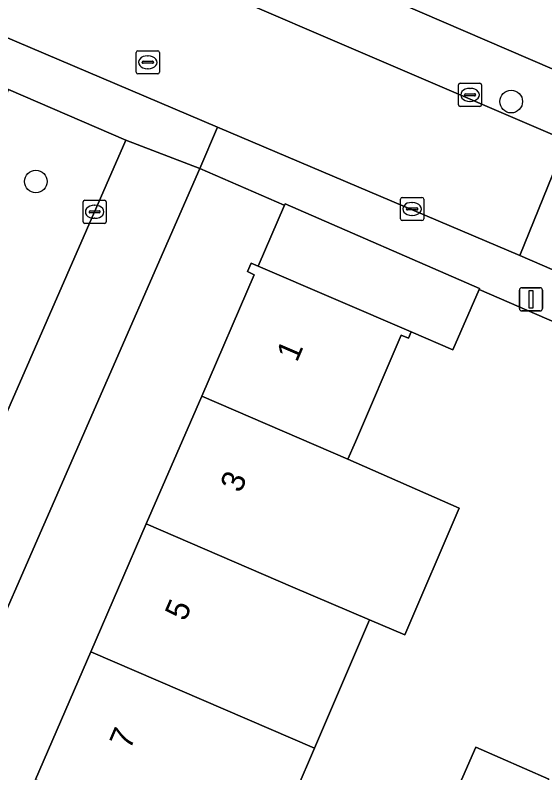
# Model space of a CAD drawing. Extents: x 162803 to 163818, y 381639 to 382475.
# Drawn here: x 163522.01 to 163544.84, y 381929.36 to 381962 of the extents above; entities that cross this region are included whole.
import ezdxf

# ---------------------------------------------------------------- set-up
doc = ezdxf.new("R2010")
doc.units = 0
for name, color, linetype in [('IMGEO_Boom', 7, 'Continuous'), ('IMGEO_Erf', 7, 'Continuous'), ('IMGEO_Groenvoorziening', 7, 'Continuous'), ('IMGEO_Kolk', 7, 'Continuous'), ('IMGEO_Lichtmast', 7, 'Continuous'), ('IMGEO_Pand', 7, 'Continuous'), ('IMGEO_Pand_nummerreeks', 7, 'Continuous'), ('IMGEO_Rijbaan_lokaal_open', 7, 'Continuous'), ('IMGEO_Rioolput', 7, 'Continuous'), ('IMGEO_Voetpad_open', 7, 'Continuous')]:
    doc.layers.add(name, color=color, linetype=linetype)

msp = doc.modelspace()

# ---------------------------------------------------------------- linework, layer by layer
at = {"layer": 'IMGEO_Boom'}
for centre in [(163543.387, 381958.278), (163522.901, 381954.834)]:
    msp.add_circle(centre, 0.489, dxfattribs=at)
at = {"layer": 'IMGEO_Erf'}
for points in [[(163525.143, 381968.318), (163563.294, 381951.874), (163567.332, 381950.133), (163579.386, 381944.696), (163598.299, 381988.562), (163574.605, 381998.877), (163574.726, 381999.168), (163572.79, 382000), (163568.352, 382001.907), (163565.322, 382003.212), (163559.222, 382005.84), (163556.19, 382007.146), (163540.344, 382013.972), (163537.36, 382015.258), (163531.29, 382017.873), (163528.208, 382019.2), (163513.067, 382025.723), (163511.569, 382026.368), (163500, 382031.394), (163492.31, 382034.735), (163485.44, 382037.757)], [(163522.883, 381929.076), (163525.272, 381934.58), (163527.661, 381940.085), (163530.049, 381945.589), (163532.317, 381950.815), (163532.027, 381950.96), (163532.188, 381951.317), (163532.476, 381951.193), (163533.617, 381953.811), (163533.603, 381953.817), (163529.964, 381955.392), (163519.243, 381930.932), (163500, 381886.09)], [(163552.042, 381945.837), (163541.999, 381950.184), (163540.872, 381947.587), (163539.074, 381948.359), (163538.956, 381948.084), (163538.644, 381948.219), (163536.671, 381943.625), (163536.348, 381942.873), (163541.147, 381940.768), (163538.804, 381935.31), (163537.28, 381935.957), (163534.904, 381930.425), (163532.536, 381924.913)], [(163540.74, 381927.908), (163541.867, 381930.47), (163545.005, 381929.09)]]:
    msp.add_lwpolyline(points, dxfattribs=at)
at = {"layer": 'IMGEO_Groenvoorziening'}
msp.add_lwpolyline([(163526.779, 381956.619), (163521.73, 381958.798), (163514.25, 381941.575), (163519.238, 381939.395)], close=True, dxfattribs=at)
at = {"layer": 'IMGEO_Kolk'}
for p, q in [((163541.112, 381958.139), (163541.112, 381958.991)), ((163541.187, 381959.065), (163542.039, 381959.065)), ((163542.113, 381958.991), (163542.113, 381958.139)), ((163541.6, 381958.845), (163541.625, 381958.845)), ((163541.371, 381958.559), (163541.371, 381958.571)), ((163541.809, 381958.522), (163541.411, 381958.522)), ((163541.414, 381958.608), (163541.812, 381958.608)), ((163541.855, 381958.571), (163541.855, 381958.559)), ((163542.039, 381958.065), (163541.187, 381958.065)), ((163541.623, 381958.285), (163541.598, 381958.285)), ((163538.615, 381953.226), (163538.615, 381954.078)), ((163538.69, 381954.152), (163539.542, 381954.152)), ((163539.616, 381954.078), (163539.616, 381953.226)), ((163524.936, 381953.103), (163524.936, 381953.955)), ((163525.011, 381954.029), (163525.863, 381954.029)), ((163525.424, 381953.809), (163525.449, 381953.809)), ((163525.937, 381953.955), (163525.937, 381953.103)), ((163539.103, 381953.932), (163539.128, 381953.932)), ((163525.195, 381953.523), (163525.195, 381953.535)), ((163525.633, 381953.486), (163525.235, 381953.486)), ((163525.238, 381953.572), (163525.636, 381953.572)), ((163525.679, 381953.535), (163525.679, 381953.523)), ((163538.874, 381953.646), (163538.874, 381953.658)), ((163539.312, 381953.609), (163538.914, 381953.609)), ((163538.917, 381953.695), (163539.315, 381953.695)), ((163539.358, 381953.658), (163539.358, 381953.646)), ((163525.447, 381953.249), (163525.422, 381953.249)), ((163539.542, 381953.152), (163538.69, 381953.152)), ((163539.126, 381953.372), (163539.101, 381953.372)), ((163525.863, 381953.029), (163525.011, 381953.029))]:
    msp.add_line(p, q, dxfattribs=at)
for points in [[(163541.112, 381958.139), (163541.112, 381958.991)], [(163541.187, 381959.065), (163542.039, 381959.065)], [(163542.113, 381958.991), (163542.113, 381958.139)], [(163542.039, 381958.065), (163541.187, 381958.065)], [(163538.615, 381953.226), (163538.615, 381954.078)], [(163538.69, 381954.152), (163539.542, 381954.152)], [(163539.616, 381954.078), (163539.616, 381953.226)], [(163524.936, 381953.103), (163524.936, 381953.955)], [(163525.011, 381954.029), (163525.863, 381954.029)], [(163525.937, 381953.955), (163525.937, 381953.103)], [(163539.542, 381953.152), (163538.69, 381953.152)], [(163525.863, 381953.029), (163525.011, 381953.029)]]:
    msp.add_lwpolyline(points, dxfattribs=at)
for centre, radius, start, end in [((163541.189, 381958.989), 0.0765, 91.552, 178.448), ((163541.189, 381958.989), 0.0765, 91.552, 178.448), ((163542.037, 381958.989), 0.0765, 1.552, 88.448), ((163542.037, 381958.989), 0.0765, 1.552, 88.448), ((163541.411, 381958.568), 0.0403, 85.8775, 175.7526), ((163541.408, 381958.558), 0.0366, 178.938, 274.7102), ((163541.812, 381958.565), 0.043, 264.8664, 352.4533), ((163541.816, 381958.57), 0.0386, 1.7309, 96.639), ((163541.189, 381958.141), 0.0765, 181.552, 268.448), ((163541.189, 381958.141), 0.0765, 181.552, 268.448), ((163542.037, 381958.141), 0.0765, 271.552, 358.448), ((163542.037, 381958.141), 0.0765, 271.552, 358.448), ((163538.692, 381954.076), 0.0765, 91.552, 178.448), ((163538.692, 381954.076), 0.0765, 91.552, 178.448), ((163539.54, 381954.076), 0.0765, 1.552, 88.448), ((163539.54, 381954.076), 0.0765, 1.552, 88.448), ((163525.013, 381953.953), 0.0765, 91.552, 178.448), ((163525.013, 381953.953), 0.0765, 91.552, 178.448), ((163525.861, 381953.953), 0.0765, 1.552, 88.448), ((163525.861, 381953.953), 0.0765, 1.552, 88.448), ((163525.235, 381953.532), 0.0403, 85.8775, 175.7526), ((163525.232, 381953.522), 0.0366, 178.938, 274.7102), ((163525.636, 381953.529), 0.043, 264.8664, 352.4533), ((163525.64, 381953.534), 0.0386, 1.7309, 96.639), ((163538.914, 381953.655), 0.0403, 85.8775, 175.7526), ((163538.911, 381953.645), 0.0366, 178.938, 274.7102), ((163539.315, 381953.652), 0.043, 264.8664, 352.4533), ((163539.319, 381953.657), 0.0386, 1.7309, 96.639), ((163525.013, 381953.105), 0.0765, 181.552, 268.448), ((163525.013, 381953.105), 0.0765, 181.552, 268.448), ((163525.861, 381953.105), 0.0765, 271.552, 358.448), ((163525.861, 381953.105), 0.0765, 271.552, 358.448), ((163538.692, 381953.228), 0.0765, 181.552, 268.448), ((163538.692, 381953.228), 0.0765, 181.552, 268.448), ((163539.54, 381953.228), 0.0765, 271.552, 358.448), ((163539.54, 381953.228), 0.0765, 271.552, 358.448)]:
    msp.add_arc(centre, radius, start, end, dxfattribs=at)
for centre, major_axis, ratio, start_param, end_param in [((163541.599, 381958.565), (-0.387, 0.002), 0.722429, 4.712389, 7.853982), ((163541.624, 381958.565), (-0.39, 0.002), 0.717154, 1.570796, 4.712389), ((163525.423, 381953.529), (-0.387, 0.002), 0.722429, 4.712389, 7.853982), ((163525.448, 381953.529), (-0.39, 0.002), 0.717154, 1.570796, 4.712389), ((163539.102, 381953.652), (-0.387, 0.002), 0.722429, 4.712389, 7.853982), ((163539.127, 381953.652), (-0.39, 0.002), 0.717154, 1.570796, 4.712389)]:
    msp.add_ellipse(centre, major_axis=major_axis, ratio=ratio, start_param=start_param, end_param=end_param, dxfattribs=at)
at = {"layer": 'IMGEO_Lichtmast'}
for p, q in [((163543.742, 381949.361), (163543.742, 381950.161)), ((163543.742, 381950.161), (163543.742, 381949.361)), ((163543.842, 381950.261), (163544.632, 381950.261)), ((163544.632, 381950.261), (163543.842, 381950.261)), ((163544.732, 381950.161), (163544.732, 381949.361)), ((163544.732, 381949.361), (163544.732, 381950.161)), ((163544.632, 381949.261), (163543.842, 381949.261)), ((163543.842, 381949.261), (163544.632, 381949.261))]:
    msp.add_line(p, q, dxfattribs=at)
msp.add_lwpolyline([(163544.162, 381950.136), (163544.312, 381950.136), (163544.312, 381949.386), (163544.162, 381949.386), (163544.162, 381950.136)], dxfattribs=at)
for centre, start, end in [((163543.842, 381950.161), 90, 180), ((163543.842, 381950.161), 90, 180), ((163544.632, 381950.161), 0, 90), ((163544.632, 381950.161), 360, 90), ((163543.842, 381949.361), 180, 270), ((163543.842, 381949.361), 180, 270), ((163544.632, 381949.361), 270, 0), ((163544.632, 381949.361), 270, 0)]:
    msp.add_arc(centre, 0.1, start, end, dxfattribs=at)
at = {"layer": 'IMGEO_Pand'}
for points in [[(163533.617, 381953.811), (163532.476, 381951.193), (163539.074, 381948.359), (163540.872, 381947.587), (163541.999, 381950.184), (163542.019, 381950.23), (163533.641, 381953.866)], [(163536.348, 381942.873), (163536.671, 381943.625), (163538.644, 381948.219), (163538.956, 381948.084), (163539.074, 381948.359), (163532.476, 381951.193), (163532.188, 381951.317), (163532.027, 381950.96), (163532.317, 381950.815), (163530.049, 381945.589)], [(163527.661, 381940.085), (163533.974, 381937.362), (163537.28, 381935.957), (163538.804, 381935.31), (163541.147, 381940.768), (163536.348, 381942.873), (163530.049, 381945.589)], [(163534.904, 381930.425), (163537.28, 381935.957), (163533.974, 381937.362), (163527.661, 381940.085), (163525.272, 381934.58)], [(163534.904, 381930.425), (163525.272, 381934.58), (163522.883, 381929.076), (163529.244, 381926.333), (163532.536, 381924.913)], [(163543.888, 381926.55), (163545.005, 381929.09), (163541.867, 381930.47), (163540.74, 381927.908)]]:
    msp.add_lwpolyline(points, close=True, dxfattribs=at)
at = {"layer": 'IMGEO_Rijbaan_lokaal_open'}
msp.add_lwpolyline([(163462.003, 381985.457), (163463.575, 381984.785), (163463.89, 381984.649), (163500, 381969.1), (163502.542, 381967.996), (163520.148, 381961.671), (163530.725, 381957.179), (163543.757, 381951.645), (163545.774, 381956.604), (163522.258, 381966.695), (163521.066, 381967.074), (163511.591, 381969.13), (163499.913, 381974.227)], dxfattribs=at)
msp.add_lwpolyline([(163548.246, 381955.556), (163545.774, 381956.604), (163543.757, 381951.645), (163546.117, 381950.626)], close=True, dxfattribs=at)
at = {"layer": 'IMGEO_Rioolput'}
for p, q in [((163527.228, 381959.543), (163527.228, 381960.395)), ((163527.303, 381960.469), (163528.155, 381960.469)), ((163528.229, 381960.395), (163528.229, 381959.543)), ((163527.487, 381959.963), (163527.487, 381959.975)), ((163527.53, 381960.012), (163527.928, 381960.012)), ((163527.716, 381960.249), (163527.741, 381960.249)), ((163527.971, 381959.975), (163527.971, 381959.963)), ((163527.925, 381959.926), (163527.527, 381959.926)), ((163527.739, 381959.689), (163527.714, 381959.689)), ((163528.155, 381959.469), (163527.303, 381959.469))]:
    msp.add_line(p, q, dxfattribs=at)
for points in [[(163527.228, 381959.543), (163527.228, 381960.395)], [(163527.303, 381960.469), (163528.155, 381960.469)], [(163528.229, 381960.395), (163528.229, 381959.543)], [(163528.155, 381959.469), (163527.303, 381959.469)]]:
    msp.add_lwpolyline(points, dxfattribs=at)
for centre, radius, start, end in [((163527.305, 381960.393), 0.0765, 91.552, 178.448), ((163527.305, 381960.393), 0.0765, 91.552, 178.448), ((163528.153, 381960.393), 0.0765, 1.552, 88.448), ((163528.153, 381960.393), 0.0765, 1.552, 88.448), ((163527.527, 381959.972), 0.0403, 85.8775, 175.7526), ((163527.524, 381959.962), 0.0366, 178.938, 274.7102), ((163527.928, 381959.969), 0.043, 264.8664, 352.4533), ((163527.932, 381959.974), 0.0386, 1.7309, 96.639), ((163527.305, 381959.545), 0.0765, 181.552, 268.448), ((163527.305, 381959.545), 0.0765, 181.552, 268.448), ((163528.153, 381959.545), 0.0765, 271.552, 358.448), ((163528.153, 381959.545), 0.0765, 271.552, 358.448)]:
    msp.add_arc(centre, radius, start, end, dxfattribs=at)
for centre, major_axis, ratio, start_param, end_param in [((163527.715, 381959.969), (-0.387, 0.002), 0.722429, 4.712389, 7.853982), ((163527.74, 381959.969), (-0.39, 0.002), 0.717154, 1.570796, 4.712389)]:
    msp.add_ellipse(centre, major_axis=major_axis, ratio=ratio, start_param=start_param, end_param=end_param, dxfattribs=at)
at = {"layer": 'IMGEO_Voetpad_open'}
for points in [[(163475.893, 381987.691), (163463.856, 381992.929), (163462.837, 381990.346), (163499.913, 381974.227), (163511.591, 381969.13), (163521.066, 381967.074), (163522.258, 381966.695), (163545.774, 381956.604), (163548.246, 381955.556), (163562.272, 381949.48), (163563.294, 381951.874), (163525.143, 381968.318)], [(163518.758, 381960.067), (163521.73, 381958.798), (163526.779, 381956.619), (163529.964, 381955.392), (163530.725, 381957.179), (163520.148, 381961.671)]]:
    msp.add_lwpolyline(points, dxfattribs=at)
for points in [[(163546.117, 381950.626), (163543.757, 381951.645), (163530.725, 381957.179), (163529.964, 381955.392), (163533.603, 381953.817), (163533.617, 381953.811), (163533.641, 381953.866), (163542.019, 381950.23), (163541.999, 381950.184), (163552.042, 381945.837), (163553.533, 381945.192), (163573.712, 381936.459), (163574.888, 381938.016)], [(163519.243, 381930.932), (163529.964, 381955.392), (163526.779, 381956.619), (163519.238, 381939.395), (163518.696, 381938.177), (163509.58, 381917.268), (163509.055, 381916.119), (163500.151, 381895.498), (163499.637, 381894.321), (163491.219, 381874.762), (163490.613, 381873.486), (163481.149, 381851.558), (163484.337, 381850.044), (163491.67, 381866.92), (163493.933, 381872.081), (163494.424, 381873.214), (163500, 381886.09)]]:
    msp.add_lwpolyline(points, close=True, dxfattribs=at)

# ---------------------------------------------------------------- texts
at = {"layer": 'IMGEO_Pand_nummerreeks'}
for s, p in [('1', (163534.151, 381947.019)), ('3', (163531.724, 381941.386)), ('5', (163529.341, 381935.859)), ('7', (163526.959, 381930.331))]:
    msp.add_text(s, height=1, rotation=66.6825, dxfattribs=at).set_placement(p)

doc.saveas('drawing.dxf')
